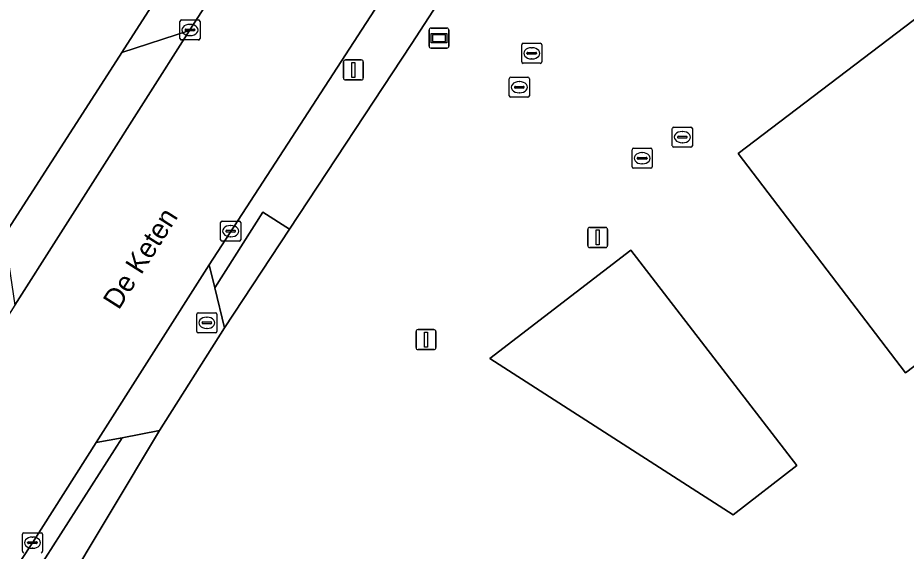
# Model space of a CAD drawing. Extents: x 156141 to 158132, y 385651 to 388333.
# Drawn here: x 156657.67 to 156702, y 386680.89 to 386707.53 of the extents above; entities that cross this region are included whole.
import ezdxf

# ---------------------------------------------------------------- set-up
doc = ezdxf.new("R2010")
doc.units = 0
for name, color, linetype in [('IMGEO_Berm_groen', 7, 'Continuous'), ('IMGEO_Brandkraan', 7, 'Continuous'), ('IMGEO_Erf', 7, 'Continuous'), ('IMGEO_Hek', 7, 'Continuous'), ('IMGEO_Informatiebord', 7, 'Continuous'), ('IMGEO_Kolk', 7, 'Continuous'), ('IMGEO_Lichtmast', 7, 'Continuous'), ('IMGEO_Openbare_ruimte_label', 7, 'Continuous'), ('IMGEO_Pand', 7, 'Continuous'), ('IMGEO_Rijbaan_lokaal_gesloten', 7, 'Continuous'), ('IMGEO_Rijbaan_lokaal_open', 7, 'Continuous'), ('IMGEO_Rioolput', 7, 'Continuous'), ('IMGEO_Voetpad_open', 7, 'Continuous')]:
    doc.layers.add(name, color=color, linetype=linetype)

msp = doc.modelspace()

# ---------------------------------------------------------------- linework, layer by layer
at = {"layer": 'IMGEO_Berm_groen'}
msp.add_lwpolyline([(156672.017, 386720.053), (156662.858, 386705.786), (156666.247, 386706.887), (156666.266, 386706.917), (156668.43, 386710.299)], dxfattribs=at)
for points in [[(156677.295, 386706.19), (156678.848, 386708.592), (156676.089, 386708.874), (156667.221, 386695.196), (156667.505, 386694.039), (156669.905, 386697.823), (156671.237, 386696.974)], [(156662.888, 386686.562), (156661.583, 386686.315), (156658.407, 386681.319), (156657.828, 386680.422), (156657.907, 386678.767)]]:
    msp.add_lwpolyline(points, close=True, dxfattribs=at)
at = {"layer": 'IMGEO_Brandkraan'}
for p, q in [((156666.606, 386691.871), (156666.606, 386692.723)), ((156666.681, 386692.797), (156667.533, 386692.797)), ((156667.607, 386692.723), (156667.607, 386691.871)), ((156666.865, 386692.291), (156666.865, 386692.303)), ((156667.303, 386692.254), (156666.905, 386692.254)), ((156666.908, 386692.34), (156667.306, 386692.34)), ((156667.094, 386692.577), (156667.119, 386692.577)), ((156667.349, 386692.303), (156667.349, 386692.291)), ((156667.533, 386691.797), (156666.681, 386691.797)), ((156667.117, 386692.017), (156667.092, 386692.017))]:
    msp.add_line(p, q, dxfattribs=at)
for points in [[(156666.606, 386691.871), (156666.606, 386692.723)], [(156666.681, 386692.797), (156667.533, 386692.797)], [(156667.607, 386692.723), (156667.607, 386691.871)], [(156667.533, 386691.797), (156666.681, 386691.797)]]:
    msp.add_lwpolyline(points, dxfattribs=at)
for centre, radius, start, end in [((156666.683, 386692.721), 0.0765, 91.552, 178.448), ((156666.683, 386692.721), 0.0765, 91.552, 178.448), ((156667.531, 386692.721), 0.0765, 1.552, 88.448), ((156667.531, 386692.721), 0.0765, 1.552, 88.448), ((156666.905, 386692.3), 0.0403, 85.8775, 175.7526), ((156666.902, 386692.29), 0.0366, 178.938, 274.7102), ((156667.306, 386692.297), 0.043, 264.8664, 352.4533), ((156667.31, 386692.302), 0.0386, 1.7309, 96.639), ((156666.683, 386691.873), 0.0765, 181.552, 268.448), ((156666.683, 386691.873), 0.0765, 181.552, 268.448), ((156667.531, 386691.873), 0.0765, 271.552, 358.448), ((156667.531, 386691.873), 0.0765, 271.552, 358.448)]:
    msp.add_arc(centre, radius, start, end, dxfattribs=at)
for centre, major_axis, ratio, start_param, end_param in [((156667.093, 386692.297), (-0.387, 0.002), 0.722429, 4.712389, 7.853982), ((156667.118, 386692.297), (-0.39, 0.002), 0.717154, 1.570796, 4.712389)]:
    msp.add_ellipse(centre, major_axis=major_axis, ratio=ratio, start_param=start_param, end_param=end_param, dxfattribs=at)
at = {"layer": 'IMGEO_Erf'}
for points in [[(156712.276, 386681.034), (156704.259, 386691.546), (156701.969, 386689.799), (156693.612, 386700.758), (156719.804, 386720.691), (156712.322, 386730.437), (156735.928, 386748.433)], [(156612.829, 386627.853), (156619.382, 386638.061), (156628.043, 386651.553), (156657.011, 386696.678), (156657.201, 386696.974), (156662.597, 386705.379), (156662.858, 386705.786), (156672.017, 386720.053)], [(156678.848, 386708.592), (156677.295, 386706.19), (156671.237, 386696.974), (156667.996, 386692.043), (156664.741, 386686.914), (156659.827, 386678.705), (156658.066, 386675.763), (156650.92, 386664.694), (156623.812, 386622.163), (156618.392, 386613.612), (156618.252, 386613.398), (156618.002, 386613.016), (156617.522, 386612.283)]]:
    msp.add_lwpolyline(points, dxfattribs=at)
msp.add_lwpolyline([(156681.221, 386690.517), (156688.255, 386695.932), (156696.542, 386685.17), (156693.357, 386682.717)], close=True, dxfattribs=at)
at = {"layer": 'IMGEO_Hek'}
for points in [[(156672.017, 386720.053), (156662.858, 386705.786), (156662.597, 386705.379)], [(156662.597, 386705.379), (156657.201, 386696.974)]]:
    msp.add_lwpolyline(points, dxfattribs=at)
at = {"layer": 'IMGEO_Informatiebord'}
for p, q in [((156678.193, 386706.11), (156678.193, 386706.91)), ((156678.193, 386706.91), (156678.193, 386706.11)), ((156678.293, 386707.01), (156679.083, 386707.01)), ((156679.083, 386707.01), (156678.293, 386707.01)), ((156679.183, 386706.91), (156679.183, 386706.11)), ((156679.183, 386706.11), (156679.183, 386706.91)), ((156679.083, 386706.01), (156678.293, 386706.01)), ((156678.293, 386706.01), (156679.083, 386706.01))]:
    msp.add_line(p, q, dxfattribs=at)
for points in [[(156678.294, 386706.742), (156679.082, 386706.742), (156679.082, 386706.278), (156678.294, 386706.278), (156678.294, 386706.742)], [(156678.359, 386706.677), (156678.359, 386706.343), (156679.017, 386706.343), (156679.017, 386706.677), (156678.359, 386706.677)]]:
    msp.add_lwpolyline(points, dxfattribs=at)
for centre, start, end in [((156678.293, 386706.91), 90, 180), ((156678.293, 386706.91), 90, 180), ((156679.083, 386706.91), 0, 90), ((156679.083, 386706.91), 360, 90), ((156678.293, 386706.11), 180, 270), ((156678.293, 386706.11), 180, 270), ((156679.083, 386706.11), 270, 0), ((156679.083, 386706.11), 270, 0)]:
    msp.add_arc(centre, 0.1, start, end, dxfattribs=at)
at = {"layer": 'IMGEO_Kolk'}
for p, q in [((156665.765, 386706.491), (156665.765, 386707.343)), ((156665.84, 386707.417), (156666.692, 386707.417)), ((156666.766, 386707.343), (156666.766, 386706.491)), ((156666.024, 386706.911), (156666.024, 386706.923)), ((156666.462, 386706.874), (156666.064, 386706.874)), ((156666.067, 386706.96), (156666.465, 386706.96)), ((156666.253, 386707.197), (156666.278, 386707.197)), ((156666.508, 386706.923), (156666.508, 386706.911)), ((156666.692, 386706.417), (156665.84, 386706.417)), ((156666.276, 386706.637), (156666.251, 386706.637)), ((156682.196, 386703.634), (156682.196, 386704.486)), ((156682.271, 386704.56), (156683.123, 386704.56)), ((156682.684, 386704.34), (156682.709, 386704.34)), ((156683.197, 386704.486), (156683.197, 386703.634)), ((156682.455, 386704.054), (156682.455, 386704.066)), ((156682.893, 386704.017), (156682.495, 386704.017)), ((156682.498, 386704.103), (156682.896, 386704.103)), ((156682.707, 386703.78), (156682.682, 386703.78)), ((156682.939, 386704.066), (156682.939, 386704.054)), ((156683.123, 386703.56), (156682.271, 386703.56)), ((156667.796, 386696.447), (156667.796, 386697.299)), ((156667.871, 386697.373), (156668.723, 386697.373)), ((156668.284, 386697.153), (156668.309, 386697.153)), ((156668.797, 386697.299), (156668.797, 386696.447)), ((156668.055, 386696.867), (156668.055, 386696.879)), ((156668.493, 386696.83), (156668.095, 386696.83)), ((156668.098, 386696.916), (156668.496, 386696.916)), ((156668.539, 386696.879), (156668.539, 386696.867)), ((156668.723, 386696.373), (156667.871, 386696.373)), ((156668.307, 386696.593), (156668.282, 386696.593)), ((156657.907, 386680.892), (156657.907, 386681.744)), ((156657.982, 386681.818), (156658.834, 386681.818)), ((156658.395, 386681.598), (156658.42, 386681.598)), ((156658.908, 386681.744), (156658.908, 386680.892)), ((156658.166, 386681.312), (156658.166, 386681.324)), ((156658.604, 386681.275), (156658.206, 386681.275)), ((156658.209, 386681.361), (156658.607, 386681.361)), ((156658.65, 386681.324), (156658.65, 386681.312)), ((156658.418, 386681.038), (156658.393, 386681.038))]:
    msp.add_line(p, q, dxfattribs=at)
for points in [[(156665.765, 386706.491), (156665.765, 386707.343)], [(156665.84, 386707.417), (156666.692, 386707.417)], [(156666.766, 386707.343), (156666.766, 386706.491)], [(156666.692, 386706.417), (156665.84, 386706.417)], [(156682.196, 386703.634), (156682.196, 386704.486)], [(156682.271, 386704.56), (156683.123, 386704.56)], [(156683.197, 386704.486), (156683.197, 386703.634)], [(156683.123, 386703.56), (156682.271, 386703.56)], [(156667.796, 386696.447), (156667.796, 386697.299)], [(156667.871, 386697.373), (156668.723, 386697.373)], [(156668.797, 386697.299), (156668.797, 386696.447)], [(156668.723, 386696.373), (156667.871, 386696.373)], [(156657.907, 386680.892), (156657.907, 386681.744)], [(156657.982, 386681.818), (156658.834, 386681.818)], [(156658.908, 386681.744), (156658.908, 386680.892)]]:
    msp.add_lwpolyline(points, dxfattribs=at)
for centre, radius, start, end in [((156665.842, 386707.341), 0.0765, 91.552, 178.448), ((156665.842, 386707.341), 0.0765, 91.552, 178.448), ((156666.69, 386707.341), 0.0765, 1.552, 88.448), ((156666.69, 386707.341), 0.0765, 1.552, 88.448), ((156666.064, 386706.92), 0.0403, 85.8775, 175.7526), ((156666.061, 386706.91), 0.0366, 178.938, 274.7102), ((156666.465, 386706.917), 0.043, 264.8664, 352.4533), ((156666.469, 386706.922), 0.0386, 1.7309, 96.639), ((156665.842, 386706.493), 0.0765, 181.552, 268.448), ((156665.842, 386706.493), 0.0765, 181.552, 268.448), ((156666.69, 386706.493), 0.0765, 271.552, 358.448), ((156666.69, 386706.493), 0.0765, 271.552, 358.448), ((156682.273, 386704.484), 0.0765, 91.552, 178.448), ((156682.273, 386704.484), 0.0765, 91.552, 178.448), ((156683.121, 386704.484), 0.0765, 1.552, 88.448), ((156683.121, 386704.484), 0.0765, 1.552, 88.448), ((156682.495, 386704.063), 0.0403, 85.8775, 175.7526), ((156682.492, 386704.053), 0.0366, 178.938, 274.7102), ((156682.896, 386704.06), 0.043, 264.8664, 352.4533), ((156682.9, 386704.065), 0.0386, 1.7309, 96.639), ((156682.273, 386703.636), 0.0765, 181.552, 268.448), ((156682.273, 386703.636), 0.0765, 181.552, 268.448), ((156683.121, 386703.636), 0.0765, 271.552, 358.448), ((156683.121, 386703.636), 0.0765, 271.552, 358.448), ((156667.873, 386697.297), 0.0765, 91.552, 178.448), ((156667.873, 386697.297), 0.0765, 91.552, 178.448), ((156668.721, 386697.297), 0.0765, 1.552, 88.448), ((156668.721, 386697.297), 0.0765, 1.552, 88.448), ((156668.095, 386696.876), 0.0403, 85.8775, 175.7526), ((156668.092, 386696.866), 0.0366, 178.938, 274.7102), ((156668.496, 386696.873), 0.043, 264.8664, 352.4533), ((156668.5, 386696.878), 0.0386, 1.7309, 96.639), ((156667.873, 386696.449), 0.0765, 181.552, 268.448), ((156667.873, 386696.449), 0.0765, 181.552, 268.448), ((156668.721, 386696.449), 0.0765, 271.552, 358.448), ((156668.721, 386696.449), 0.0765, 271.552, 358.448), ((156657.984, 386681.742), 0.0765, 91.552, 178.448), ((156657.984, 386681.742), 0.0765, 91.552, 178.448), ((156658.832, 386681.742), 0.0765, 1.552, 88.448), ((156658.832, 386681.742), 0.0765, 1.552, 88.448), ((156658.206, 386681.321), 0.0403, 85.8775, 175.7526), ((156658.203, 386681.311), 0.0366, 178.938, 274.7102), ((156658.607, 386681.318), 0.043, 264.8664, 352.4533), ((156658.611, 386681.323), 0.0386, 1.7309, 96.639), ((156657.984, 386680.894), 0.0765, 181.552, 268.448), ((156657.984, 386680.894), 0.0765, 181.552, 268.448), ((156658.832, 386680.894), 0.0765, 271.552, 358.448), ((156658.832, 386680.894), 0.0765, 271.552, 358.448)]:
    msp.add_arc(centre, radius, start, end, dxfattribs=at)
for centre, major_axis, ratio, start_param, end_param in [((156666.252, 386706.917), (-0.387, 0.002), 0.722429, 4.712389, 7.853982), ((156666.277, 386706.917), (-0.39, 0.002), 0.717154, 1.570796, 4.712389), ((156682.683, 386704.06), (-0.387, 0.002), 0.722429, 4.712389, 7.853982), ((156682.708, 386704.06), (-0.39, 0.002), 0.717154, 1.570796, 4.712389), ((156668.283, 386696.873), (-0.387, 0.002), 0.722429, 4.712389, 7.853982), ((156668.308, 386696.873), (-0.39, 0.002), 0.717154, 1.570796, 4.712389), ((156658.394, 386681.318), (-0.387, 0.002), 0.722429, 4.712389, 7.853982), ((156658.419, 386681.318), (-0.39, 0.002), 0.717154, 1.570796, 4.712389)]:
    msp.add_ellipse(centre, major_axis=major_axis, ratio=ratio, start_param=start_param, end_param=end_param, dxfattribs=at)
at = {"layer": 'IMGEO_Lichtmast'}
for p, q in [((156673.923, 386704.523), (156673.923, 386705.323)), ((156673.923, 386705.323), (156673.923, 386704.523)), ((156674.023, 386705.423), (156674.813, 386705.423)), ((156674.813, 386705.423), (156674.023, 386705.423)), ((156674.913, 386705.323), (156674.913, 386704.523)), ((156674.913, 386704.523), (156674.913, 386705.323)), ((156674.813, 386704.423), (156674.023, 386704.423)), ((156674.023, 386704.423), (156674.813, 386704.423)), ((156686.109, 386696.157), (156686.109, 386696.957)), ((156686.109, 386696.957), (156686.109, 386696.157)), ((156686.209, 386697.057), (156686.999, 386697.057)), ((156686.999, 386697.057), (156686.209, 386697.057)), ((156687.099, 386696.957), (156687.099, 386696.157)), ((156687.099, 386696.157), (156687.099, 386696.957)), ((156686.999, 386696.057), (156686.209, 386696.057)), ((156686.209, 386696.057), (156686.999, 386696.057)), ((156677.542, 386691.057), (156677.542, 386691.857)), ((156677.542, 386691.857), (156677.542, 386691.057)), ((156677.642, 386691.957), (156678.432, 386691.957)), ((156678.432, 386691.957), (156677.642, 386691.957)), ((156678.532, 386691.857), (156678.532, 386691.057)), ((156678.532, 386691.057), (156678.532, 386691.857)), ((156678.432, 386690.957), (156677.642, 386690.957)), ((156677.642, 386690.957), (156678.432, 386690.957))]:
    msp.add_line(p, q, dxfattribs=at)
for points in [[(156674.343, 386705.298), (156674.493, 386705.298), (156674.493, 386704.548), (156674.343, 386704.548), (156674.343, 386705.298)], [(156686.529, 386696.932), (156686.679, 386696.932), (156686.679, 386696.182), (156686.529, 386696.182), (156686.529, 386696.932)], [(156677.962, 386691.832), (156678.112, 386691.832), (156678.112, 386691.082), (156677.962, 386691.082), (156677.962, 386691.832)]]:
    msp.add_lwpolyline(points, dxfattribs=at)
for centre, start, end in [((156674.023, 386705.323), 90, 180), ((156674.023, 386705.323), 90, 180), ((156674.813, 386705.323), 0, 90), ((156674.813, 386705.323), 360, 90), ((156674.023, 386704.523), 180, 270), ((156674.023, 386704.523), 180, 270), ((156674.813, 386704.523), 270, 0), ((156674.813, 386704.523), 270, 0), ((156686.209, 386696.957), 90, 180), ((156686.209, 386696.957), 90, 180), ((156686.999, 386696.957), 0, 90), ((156686.999, 386696.957), 360, 90), ((156686.209, 386696.157), 180, 270), ((156686.209, 386696.157), 180, 270), ((156686.999, 386696.157), 270, 0), ((156686.999, 386696.157), 270, 0), ((156677.642, 386691.857), 90, 180), ((156677.642, 386691.857), 90, 180), ((156678.432, 386691.857), 0, 90), ((156678.432, 386691.857), 360, 90), ((156677.642, 386691.057), 180, 270), ((156677.642, 386691.057), 180, 270), ((156678.432, 386691.057), 270, 0), ((156678.432, 386691.057), 270, 0)]:
    msp.add_arc(centre, 0.1, start, end, dxfattribs=at)
at = {"layer": 'IMGEO_Pand'}
msp.add_lwpolyline([(156719.804, 386720.691), (156693.612, 386700.758), (156701.969, 386689.799), (156704.259, 386691.546)], dxfattribs=at)
msp.add_lwpolyline([(156688.255, 386695.932), (156681.221, 386690.517), (156693.357, 386682.717), (156696.542, 386685.17)], close=True, dxfattribs=at)
at = {"layer": 'IMGEO_Rijbaan_lokaal_gesloten'}
for points in [[(156668.43, 386710.299), (156666.266, 386706.917), (156666.247, 386706.887), (156657.521, 386693.171), (156657.007, 386692.363), (156655.269, 386689.645), (156654.094, 386687.764), (156631.606, 386652.383), (156620.329, 386634.612), (156615.582, 386627.336)], [(156614.905, 386612.853), (156623.352, 386626.216), (156627.073, 386632.045), (156636.476, 386646.694), (156647.009, 386663.404), (156657.828, 386680.422), (156658.407, 386681.319), (156661.583, 386686.315), (156667.221, 386695.196), (156676.089, 386708.874)]]:
    msp.add_lwpolyline(points, dxfattribs=at)
at = {"layer": 'IMGEO_Rijbaan_lokaal_open'}
msp.add_lwpolyline([(156666.247, 386706.887), (156662.858, 386705.786), (156662.597, 386705.379), (156657.201, 386696.974), (156657.011, 386696.678), (156657.521, 386693.171)], close=True, dxfattribs=at)
at = {"layer": 'IMGEO_Rioolput'}
for p, q in [((156682.817, 386705.326), (156682.817, 386706.178)), ((156682.892, 386706.252), (156683.744, 386706.252)), ((156683.305, 386706.032), (156683.33, 386706.032)), ((156683.818, 386706.178), (156683.818, 386705.326)), ((156683.076, 386705.746), (156683.076, 386705.758)), ((156683.514, 386705.709), (156683.116, 386705.709)), ((156683.119, 386705.795), (156683.517, 386705.795)), ((156683.56, 386705.758), (156683.56, 386705.746)), ((156683.744, 386705.252), (156682.892, 386705.252)), ((156683.328, 386705.472), (156683.303, 386705.472)), ((156690.329, 386701.141), (156690.329, 386701.993)), ((156690.404, 386702.067), (156691.256, 386702.067)), ((156691.33, 386701.993), (156691.33, 386701.141)), ((156690.588, 386701.561), (156690.588, 386701.573)), ((156690.631, 386701.61), (156691.029, 386701.61)), ((156690.817, 386701.847), (156690.842, 386701.847)), ((156691.072, 386701.573), (156691.072, 386701.561)), ((156691.026, 386701.524), (156690.628, 386701.524)), ((156690.84, 386701.287), (156690.815, 386701.287)), ((156688.323, 386700.088), (156688.323, 386700.94)), ((156688.398, 386701.014), (156689.25, 386701.014)), ((156688.811, 386700.794), (156688.836, 386700.794)), ((156689.324, 386700.94), (156689.324, 386700.088)), ((156691.256, 386701.067), (156690.404, 386701.067)), ((156688.582, 386700.508), (156688.582, 386700.52)), ((156689.02, 386700.471), (156688.622, 386700.471)), ((156688.625, 386700.557), (156689.023, 386700.557)), ((156688.834, 386700.234), (156688.809, 386700.234)), ((156689.066, 386700.52), (156689.066, 386700.508)), ((156689.25, 386700.014), (156688.398, 386700.014))]:
    msp.add_line(p, q, dxfattribs=at)
for points in [[(156682.817, 386705.326), (156682.817, 386706.178)], [(156682.892, 386706.252), (156683.744, 386706.252)], [(156683.818, 386706.178), (156683.818, 386705.326)], [(156683.744, 386705.252), (156682.892, 386705.252)], [(156690.329, 386701.141), (156690.329, 386701.993)], [(156690.404, 386702.067), (156691.256, 386702.067)], [(156691.33, 386701.993), (156691.33, 386701.141)], [(156688.323, 386700.088), (156688.323, 386700.94)], [(156688.398, 386701.014), (156689.25, 386701.014)], [(156689.324, 386700.94), (156689.324, 386700.088)], [(156691.256, 386701.067), (156690.404, 386701.067)], [(156689.25, 386700.014), (156688.398, 386700.014)]]:
    msp.add_lwpolyline(points, dxfattribs=at)
for centre, radius, start, end in [((156682.894, 386706.176), 0.0765, 91.552, 178.448), ((156682.894, 386706.176), 0.0765, 91.552, 178.448), ((156683.742, 386706.176), 0.0765, 1.552, 88.448), ((156683.742, 386706.176), 0.0765, 1.552, 88.448), ((156683.116, 386705.755), 0.0403, 85.8775, 175.7526), ((156683.113, 386705.745), 0.0366, 178.938, 274.7102), ((156683.517, 386705.752), 0.043, 264.8664, 352.4533), ((156683.521, 386705.757), 0.0386, 1.7309, 96.639), ((156682.894, 386705.328), 0.0765, 181.552, 268.448), ((156682.894, 386705.328), 0.0765, 181.552, 268.448), ((156683.742, 386705.328), 0.0765, 271.552, 358.448), ((156683.742, 386705.328), 0.0765, 271.552, 358.448), ((156690.406, 386701.991), 0.0765, 91.552, 178.448), ((156690.406, 386701.991), 0.0765, 91.552, 178.448), ((156691.254, 386701.991), 0.0765, 1.552, 88.448), ((156691.254, 386701.991), 0.0765, 1.552, 88.448), ((156690.628, 386701.57), 0.0403, 85.8775, 175.7526), ((156690.625, 386701.56), 0.0366, 178.938, 274.7102), ((156691.029, 386701.567), 0.043, 264.8664, 352.4533), ((156691.033, 386701.572), 0.0386, 1.7309, 96.639), ((156690.406, 386701.143), 0.0765, 181.552, 268.448), ((156690.406, 386701.143), 0.0765, 181.552, 268.448), ((156691.254, 386701.143), 0.0765, 271.552, 358.448), ((156691.254, 386701.143), 0.0765, 271.552, 358.448), ((156688.4, 386700.938), 0.0765, 91.552, 178.448), ((156688.4, 386700.938), 0.0765, 91.552, 178.448), ((156689.248, 386700.938), 0.0765, 1.552, 88.448), ((156689.248, 386700.938), 0.0765, 1.552, 88.448), ((156688.622, 386700.517), 0.0403, 85.8775, 175.7526), ((156688.619, 386700.507), 0.0366, 178.938, 274.7102), ((156689.023, 386700.514), 0.043, 264.8664, 352.4533), ((156689.027, 386700.519), 0.0386, 1.7309, 96.639), ((156688.4, 386700.09), 0.0765, 181.552, 268.448), ((156688.4, 386700.09), 0.0765, 181.552, 268.448), ((156689.248, 386700.09), 0.0765, 271.552, 358.448), ((156689.248, 386700.09), 0.0765, 271.552, 358.448)]:
    msp.add_arc(centre, radius, start, end, dxfattribs=at)
for centre, major_axis, ratio, start_param, end_param in [((156683.304, 386705.752), (-0.387, 0.002), 0.722429, 4.712389, 7.853982), ((156683.329, 386705.752), (-0.39, 0.002), 0.717154, 1.570796, 4.712389), ((156690.816, 386701.567), (-0.387, 0.002), 0.722429, 4.712389, 7.853982), ((156690.841, 386701.567), (-0.39, 0.002), 0.717154, 1.570796, 4.712389), ((156688.81, 386700.514), (-0.387, 0.002), 0.722429, 4.712389, 7.853982), ((156688.835, 386700.514), (-0.39, 0.002), 0.717154, 1.570796, 4.712389)]:
    msp.add_ellipse(centre, major_axis=major_axis, ratio=ratio, start_param=start_param, end_param=end_param, dxfattribs=at)
at = {"layer": 'IMGEO_Voetpad_open'}
for points in [[(156667.996, 386692.043), (156671.237, 386696.974), (156669.905, 386697.823), (156667.505, 386694.039)], [(156662.888, 386686.562), (156664.741, 386686.914), (156667.996, 386692.043), (156667.505, 386694.039), (156667.221, 386695.196), (156661.583, 386686.315)], [(156662.888, 386686.562), (156657.907, 386678.767), (156658.019, 386676.424), (156658.066, 386675.763), (156659.827, 386678.705), (156664.741, 386686.914)]]:
    msp.add_lwpolyline(points, close=True, dxfattribs=at)

# ---------------------------------------------------------------- texts
at = {"layer": 'IMGEO_Openbare_ruimte_label'}
msp.add_text('De Keten', height=1, rotation=57.5816, dxfattribs=at).set_placement((156662.712, 386692.902))

doc.saveas('drawing.dxf')
